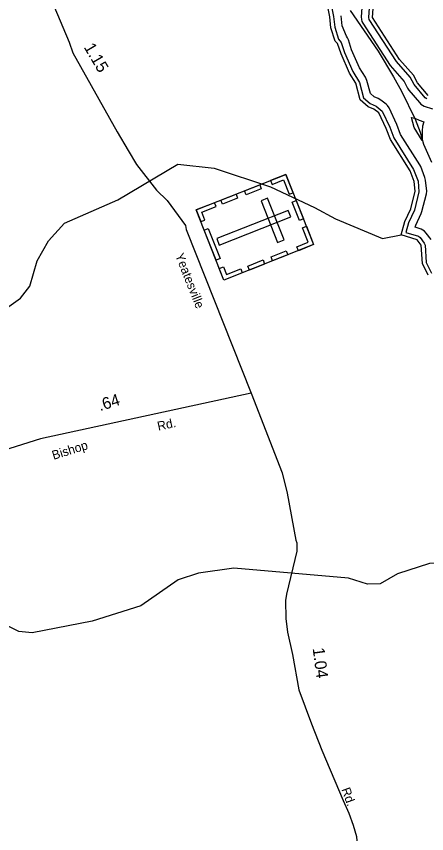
# Model space of a CAD drawing. Extents: x 2532689 to 2764727, y 536648 to 732970.
# Drawn here: x 2673646 to 2677978, y 642696 to 651319 of the extents above; entities that cross this region are included whole.
import ezdxf

# ---------------------------------------------------------------- set-up
doc = ezdxf.new("R2010")
doc.units = 0
for name, color, linetype in [('Exist Cultural Cemetery CELL', 7, 'Continuous'), ('Exist Hydrographic Buffer Line', 7, 'Continuous'), ('Exist Hydrographic Creek Double Shore', 7, 'Continuous'), ('Exist Hydrographic Creek Single Shore', 7, 'Continuous'), ('Exist Road Secondary Mileage Hundredths English Label', 7, 'Continuous'), ('Exist Road Secondary Type 41 Attributed', 7, 'Continuous'), ('Exist Road Secondary Type 51 Attributed', 7, 'Continuous'), ('Exist Road Secondary Type 51 Label', 7, 'Continuous'), ('Exist Utilities Electrical Transmission Line', 7, 'Continuous')]:
    doc.layers.add(name, color=color, linetype=linetype)

msp = doc.modelspace()

# ---------------------------------------------------------------- linework, layer by layer
at = {"layer": 'Exist Cultural Cemetery CELL'}
for points in [[(2676491.5, 649651.5), (2676784.7, 648911.2), (2675837.8, 648536.2), (2675544.6, 649276.5)], [(2676330.4, 649587.8), (2676347.2, 649545.6), (2676466.9, 649593), (2676526.6, 649442.1), (2676568, 649458.5), (2676491.5, 649651.5)], [(2676054.6, 649478.6), (2676215.7, 649542.4), (2676232.5, 649500.1), (2676071.4, 649436.3)], [(2675804.6, 649379.7), (2675965.7, 649443.5), (2675982.5, 649401.1), (2675821.4, 649337.3)], [(2675593.5, 649153.6), (2675636.2, 649170.5), (2675603.8, 649252.4), (2675754.1, 649311.9), (2675737.7, 649353.3), (2675544.7, 649276.8)], [(2676298.5, 649399.6), (2676229.1, 649372.1), (2676402.5, 648934.2), (2676471.9, 648961.7)], [(2676600.6, 649376.1), (2676676.9, 649183.3), (2676634.5, 649166.5), (2676558.2, 649359.3)], [(2676543.1, 649203), (2676515.6, 649272.4), (2675761.5, 648973.8), (2675789, 648904.3)], [(2675671.9, 649079.8), (2675796.9, 648764.2), (2675754.5, 648747.4), (2675629.5, 649063)], [(2676623.6, 648847), (2676606.9, 648889.2), (2676726.6, 648936.6), (2676666.8, 649087.5), (2676708.2, 649103.9), (2676784.6, 648910.9)], [(2676335, 648781.9), (2676496.1, 648845.6), (2676512.9, 648803.3), (2676351.8, 648739.5)], [(2676089.8, 648684.9), (2676250.9, 648748.7), (2676267.6, 648706.3), (2676106.6, 648642.5)], [(2675789, 648659.4), (2675831.7, 648676.3), (2675864.1, 648594.5), (2676014.4, 648654), (2676030.8, 648612.6), (2675837.8, 648536.2)]]:
    msp.add_lwpolyline(points, close=True, dxfattribs=at)
at = {"layer": 'Exist Hydrographic Buffer Line'}
for points in [[(2676939.6, 651609.6), (2676995.5, 651318.3)], [(2677299, 651507.8), (2677287.1, 651313.6), (2677288.6, 651285.4), (2677294.1, 651265.2), (2677302.9, 651246.2), (2677591, 650799.5), (2677738.7, 650630.8), (2677775.2, 650562.7)], [(2677979.2, 650448.4), (2677962.2, 650460.3), (2677845.7, 650600.5), (2677804.9, 650676.8), (2677658.3, 650842.9), (2677372, 651286.2), (2677366.9, 651308.6), (2677380, 651510.7)], [(2676995.5, 651318.3), (2677007.2, 651204.6), (2677046.8, 651078.8), (2677075.7, 651044.6), (2677111.4, 650939.2), (2677197.3, 650737.3), (2677269.5, 650622.9), (2677312.4, 650459.8), (2677382.9, 650399.9), (2677445.8, 650372.7), (2677507.8, 650318.1), (2677588.4, 650150.6), (2677630.8, 650038.1), (2677840.2, 649704.8), (2677886.7, 649581.5), (2677896.5, 649466.2), (2677848.2, 649273.1), (2677786.6, 649142.3), (2677758.5, 649040.1), (2677891.6, 648998.7), (2677909.9, 648985.1), (2677952.9, 648927.7), (2677960.9, 648906.4), (2677973.2, 648721.2), (2678028.6, 648610.3)], [(2678024.9, 648963.8), (2677973.9, 649033.1), (2677955.2, 649053.1), (2677938, 649065), (2677918.9, 649073.9), (2677856.2, 649093.5), (2677861.9, 649114.5), (2677920.3, 649239), (2677928.3, 649261.2), (2677974.5, 649446.9), (2677978, 649475.8), (2677966.1, 649590.1), (2677958.7, 649620.7), (2677914.6, 649733.8), (2677904.3, 649754.3), (2677702.8, 650073.9), (2677663.2, 650178.9), (2677580.2, 650352.7), (2677563.7, 650377.9), (2677549.2, 650392.7), (2677495.7, 650435.3), (2677465.9, 650452.6), (2677424.9, 650469.2), (2677383.3, 650504.4), (2677346.8, 650643.2), (2677331.4, 650678.4), (2677268.1, 650775.2), (2677186, 650967.7), (2677151.6, 651070.2), (2677141.8, 651091.9), (2677129.9, 651109), (2677086, 651220.9), (2677075.3, 651326.5)], [(2677775.2, 650562.7), (2677788.9, 650542.2), (2677900.9, 650408.8), (2677915.6, 650394), (2677932.8, 650382), (2677951.9, 650373.2), (2678038.6, 650342.7)], [(2677931.8, 650010.7), (2677846.9, 650145.6), (2677818, 650253.6), (2677852.9, 650243.5), (2677897.2, 650222.9), (2677946.8, 650206.4), (2677934.1, 650159.3), (2677929.8, 650110.6), (2677931.8, 650010.7)]]:
    msp.add_lwpolyline(points, dxfattribs=at)
at = {"layer": 'Exist Hydrographic Creek Double Shore'}
for points in [[(2677709.9, 649013.4), (2677748.9, 649156.2), (2677811.9, 649290.1), (2677857.8, 649475.8), (2677846.9, 649577.2), (2677802.8, 649690.3), (2677594.9, 650020.1), (2677550.8, 650136.5), (2677471.9, 650300.7), (2677420.8, 650341.4), (2677361.8, 650365.3), (2677276.9, 650437.4), (2677230.7, 650612.8), (2677161.8, 650718.4), (2677073.9, 650924.9), (2677037.8, 651031.9), (2677011.7, 651057.1), (2676967.9, 651196.5), (2676955.8, 651314.3), (2676899.8, 651604.2)], [(2677992.9, 650486), (2677880.8, 650619.4), (2677837.9, 650699.8), (2677691.9, 650864.6), (2677406.9, 651306.2), (2677418.8, 651500.4)], [(2677995, 648588.2), (2677933.9, 648710.6), (2677920.9, 648903.7), (2677877.9, 648961.1), (2677709.9, 649013.4)]]:
    msp.add_lwpolyline(points, dxfattribs=at)
at = {"layer": 'Exist Hydrographic Creek Single Shore'}
for points in [[(2670936.9, 646723.5), (2670918.8, 646762.1), (2670445, 647077.9), (2670551.8, 647138), (2673222.8, 648050.5), (2673543.9, 648240.8), (2673692, 648345.2), (2673787.9, 648473.9), (2673865.8, 648739.7), (2673985.8, 648951.4), (2674155.8, 649138.9), (2674436.9, 649261.9), (2674717.8, 649384.9), (2675350.8, 649758.6), (2675734.9, 649718.3), (2676330.8, 649522.4), (2676794.8, 649301.5), (2677013.8, 649182.3), (2677510.8, 648975.8), (2677709.9, 649013.4)], [(2678646, 645334.4), (2678618.9, 645418.6), (2678466, 645556.9), (2678398.9, 645570.6), (2678007.9, 645544.9), (2677668.9, 645436), (2677488.1, 645333.5), (2677354, 645328.1), (2677153, 645392.2), (2675942, 645497.6), (2675568, 645446.3), (2675352.9, 645375.2), (2674959, 645099.9), (2674445.9, 644938), (2673815, 644814), (2673672.9, 644827.9), (2673462.9, 644931)]]:
    msp.add_lwpolyline(points, dxfattribs=at)
at = {"layer": 'Exist Road Secondary Type 41 Attributed'}
msp.add_lwpolyline([(2676124.9, 647343.3), (2673901.4, 646861.4), (2672861, 646534.9)], dxfattribs=at)
at = {"layer": 'Exist Road Secondary Type 51 Attributed'}
for points in [[(2674011.6, 652861.5), (2674027.3, 652782), (2674052.8, 652550.6), (2674050.8, 652470.4), (2673945.2, 651929.9), (2673947.1, 651761.9), (2673958.8, 651692.1), (2674005.5, 651487.1), (2674040.9, 651431.7), (2674203.9, 651047.6), (2674242.6, 650934.6), (2674712.1, 650099.2), (2674826.8, 649903.8), (2674916.4, 649757.7), (2675124.7, 649486.7), (2675237.2, 649375.1), (2675433.3, 649113.7), (2675440.3, 649072), (2676124.9, 647343.3)], [(2676124.9, 647343.3), (2676452.4, 646502.9), (2676503.7, 646289.9), (2676597, 645793.9), (2676607.7, 645766.1), (2676607.9, 645678.1), (2676498.3, 645223.5), (2676485.9, 645155.4), (2676491.3, 644966.4), (2676509.9, 644823.3), (2676560.1, 644585.2), (2676630, 644213.7), (2676763.4, 643856.1), (2676871.9, 643576.5), (2677095.1, 643047), (2677156.3, 642911.5), (2677201, 642785.9), (2677236, 642665.7), (2677245.8, 642575), (2677243.6, 642472.3), (2677239.2, 642345.6), (2677194.5, 642086.7)]]:
    msp.add_lwpolyline(points, dxfattribs=at)
at = {"layer": 'Exist Utilities Electrical Transmission Line'}
msp.add_lwpolyline([(2677168.9, 651380.9), (2677467, 650951.7), (2677629.3, 650679.5), (2677712.9, 650529.2), (2677855.8, 650234.5), (2677909.1, 650095.8), (2677943.9, 649972.5), (2678028.5, 649780.5)], dxfattribs=at)

# ---------------------------------------------------------------- texts
at = {"layer": 'Exist Road Secondary Mileage Hundredths English Label'}
for s, rotation, p in [('1.15', 300.40347, (2674355.2, 650994.3)), ('.64', 17.41838, (2674529.9, 647152.8)), ('1.04', 277.38978, (2676774, 644651.1))]:
    msp.add_text(s, height=125, rotation=rotation, dxfattribs=at).set_placement(p)
at = {"layer": 'Exist Road Secondary Type 51 Label'}
for s, rotation, p in [('Yeatesville', 291.60518, (2675320.6, 648798.4)), ('Rd.', 12.23049, (2675145.4, 646946.8)), ('Bishop', 17.4184, (2674039.6, 646639.9)), ('Rd.', 290.13297, (2677075.8, 643163.3))]:
    msp.add_text(s, height=95, rotation=rotation, dxfattribs=at).set_placement(p)

doc.saveas('drawing.dxf')
